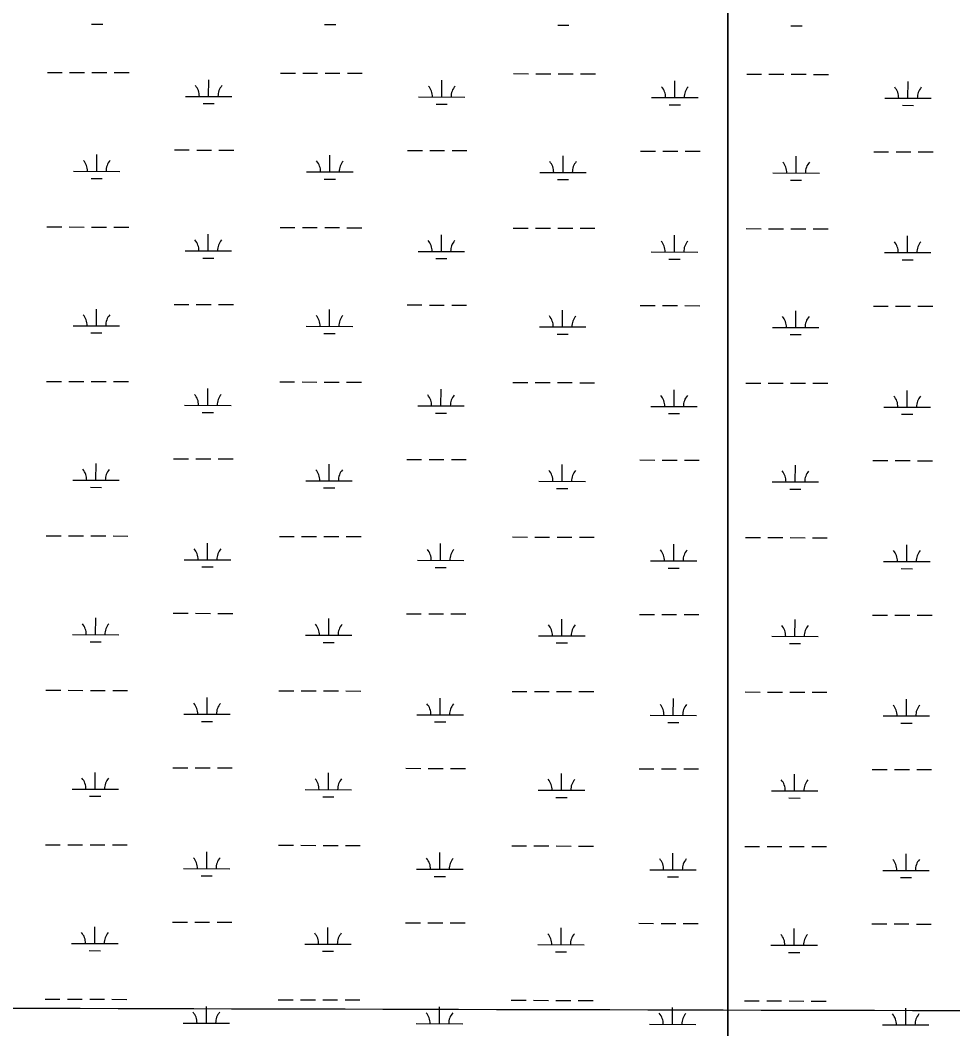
# Model space of a CAD drawing. Extents: x 3172297 to 3210190, y 958463 to 983887.
# Drawn here: x 3189885 to 3191893, y 975965 to 978138 of the extents above; entities that cross this region are included whole.
import ezdxf

# ---------------------------------------------------------------- set-up
doc = ezdxf.new("R2010")
doc.units = 0
for name, color, linetype in [('V-GRID-MAJR', 7, 'Continuous'), ('V-SITE-VEGE', 7, 'Continuous'), ('V-WETL-SWMP', 7, 'Continuous')]:
    doc.layers.add(name, color=color, linetype=linetype)

msp = doc.modelspace()

# ---------------------------------------------------------------- linework, layer by layer
at = {"layer": 'V-GRID-MAJR'}
msp.add_spline([(3176574.9, 976046.2), (3181787.8, 976031.4), (3187000.7, 976017.3), (3192213.6, 976004.1), (3197426.5, 975991.6), (3202639.4, 975979.8), (3207852.4, 975968.8)], degree=3, dxfattribs=at)
at = {"layer": 'V-SITE-VEGE'}
for p, q in [((3191409, 982072.9), (3191409, 969946.3)), ((3191409, 969946.3), (3191409, 982072.9))]:
    msp.add_line(p, q, dxfattribs=at)
at = {"layer": 'V-WETL-SWMP'}
for p, q in [((3190038.8, 978129.8), (3190062.8, 978129.7)), ((3190540.7, 978128.6), (3190564.7, 978128.5)), ((3191042.6, 978127.3), (3191066.6, 978127.3)), ((3191544.5, 978126.1), (3191568.5, 978126)), ((3189943.7, 978025.4), (3189975.7, 978025.3)), ((3189991.7, 978025.3), (3190023.7, 978025.2)), ((3190039.7, 978025.2), (3190071.7, 978025.1)), ((3190087.7, 978025), (3190119.7, 978025)), ((3190290.9, 977973.8), (3190291, 978009.8)), ((3190445.6, 978024.2), (3190477.6, 978024.1)), ((3190493.6, 978024), (3190525.6, 978024)), ((3190541.6, 978023.9), (3190573.6, 978023.8)), ((3190589.6, 978023.8), (3190621.6, 978023.7)), ((3190792.8, 977972.6), (3190792.9, 978008.6)), ((3190947.5, 978022.9), (3190979.5, 978022.8)), ((3190995.5, 978022.8), (3191027.5, 978022.7)), ((3191043.5, 978022.7), (3191075.5, 978022.6)), ((3191091.5, 978022.6), (3191123.5, 978022.5)), ((3191449.4, 978021.7), (3191481.4, 978021.6)), ((3191497.4, 978021.6), (3191529.4, 978021.5)), ((3191545.4, 978021.4), (3191577.4, 978021.4)), ((3191593.4, 978021.3), (3191625.4, 978021.2)), ((3191294.7, 977971.3), (3191294.8, 978007.3)), ((3191796.6, 977970.1), (3191796.7, 978006.1)), ((3190240.9, 977973.9), (3190340.9, 977973.7)), ((3190742.8, 977972.7), (3190842.8, 977972.4)), ((3191244.7, 977971.4), (3191344.7, 977971.2)), ((3191746.6, 977970.2), (3191846.6, 977969.9)), ((3190278.9, 977958.4), (3190302.9, 977958.3)), ((3190780.8, 977957.2), (3190804.8, 977957.1)), ((3191282.7, 977955.9), (3191306.7, 977955.9)), ((3191784.6, 977954.7), (3191808.6, 977954.6)), ((3190217.2, 977858.5), (3190249.2, 977858.5)), ((3190265.2, 977858.4), (3190297.2, 977858.3)), ((3190313.2, 977858.3), (3190345.2, 977858.2)), ((3190719.1, 977857.3), (3190751.1, 977857.2)), ((3190767.1, 977857.2), (3190799.1, 977857.1)), ((3190815.1, 977857.1), (3190847.1, 977857)), ((3190050, 977812.5), (3190050.1, 977848.5)), ((3190551.9, 977811.3), (3190552, 977847.3)), ((3191053.9, 977810), (3191053.9, 977846)), ((3191221, 977856.1), (3191253, 977856)), ((3191269, 977855.9), (3191301, 977855.9)), ((3191317, 977855.8), (3191349, 977855.7)), ((3191555.8, 977808.8), (3191555.8, 977844.8)), ((3191722.9, 977854.8), (3191754.9, 977854.7)), ((3191770.9, 977854.7), (3191802.9, 977854.6)), ((3191818.9, 977854.6), (3191850.9, 977854.5)), ((3190000, 977812.7), (3190100, 977812.4)), ((3190038, 977797.1), (3190062, 977797.1)), ((3190501.9, 977811.4), (3190601.9, 977811.2)), ((3190539.9, 977795.9), (3190563.9, 977795.8)), ((3191003.9, 977810.2), (3191103.9, 977809.9)), ((3191041.8, 977794.6), (3191065.8, 977794.6)), ((3191505.8, 977808.9), (3191605.8, 977808.7)), ((3191543.7, 977793.4), (3191567.7, 977793.3)), ((3189942.9, 977692.7), (3189974.9, 977692.6)), ((3189990.9, 977692.6), (3190022.9, 977692.5)), ((3190038.9, 977692.5), (3190070.9, 977692.4)), ((3190086.9, 977692.4), (3190118.9, 977692.3)), ((3190444.8, 977691.5), (3190476.8, 977691.4)), ((3190492.8, 977691.4), (3190524.8, 977691.3)), ((3190540.8, 977691.2), (3190572.8, 977691.2)), ((3190588.8, 977691.1), (3190620.8, 977691)), ((3190946.7, 977690.2), (3190978.7, 977690.2)), ((3190994.7, 977690.1), (3191026.7, 977690)), ((3191042.7, 977690), (3191074.7, 977689.9)), ((3191090.7, 977689.9), (3191122.7, 977689.8)), ((3191448.6, 977689), (3191480.6, 977688.9)), ((3191496.6, 977688.9), (3191528.6, 977688.8)), ((3191544.6, 977688.8), (3191576.6, 977688.7)), ((3191592.6, 977688.6), (3191624.6, 977688.6)), ((3190290.1, 977641.1), (3190290.2, 977677.1)), ((3190792, 977639.9), (3190792.1, 977675.9)), ((3191293.9, 977638.6), (3191294, 977674.6)), ((3191795.8, 977637.4), (3191795.9, 977673.4)), ((3190240.1, 977641.2), (3190340.1, 977641)), ((3190742, 977640), (3190842, 977639.8)), ((3190278.1, 977625.7), (3190302.1, 977625.7)), ((3190780, 977624.5), (3190804, 977624.4)), ((3191243.9, 977638.8), (3191343.9, 977638.5)), ((3191281.9, 977623.2), (3191305.9, 977623.2)), ((3191745.8, 977637.5), (3191845.8, 977637.3)), ((3191783.8, 977622), (3191807.8, 977621.9)), ((3190049.2, 977479.9), (3190049.3, 977515.9)), ((3190216.4, 977525.9), (3190248.4, 977525.8)), ((3190264.4, 977525.8), (3190296.4, 977525.7)), ((3190312.4, 977525.6), (3190344.4, 977525.6)), ((3190551.1, 977478.6), (3190551.2, 977514.6)), ((3190718.3, 977524.6), (3190750.3, 977524.6)), ((3190766.3, 977524.5), (3190798.3, 977524.4)), ((3190814.3, 977524.4), (3190846.3, 977524.3)), ((3191053, 977477.4), (3191053.1, 977513.4)), ((3191220.2, 977523.4), (3191252.2, 977523.3)), ((3191268.2, 977523.3), (3191300.2, 977523.2)), ((3191316.2, 977523.2), (3191348.2, 977523.1)), ((3191554.9, 977476.1), (3191555, 977512.1)), ((3191722.1, 977522.1), (3191754.1, 977522.1)), ((3191770.1, 977522), (3191802.1, 977522)), ((3191818.1, 977521.9), (3191850.1, 977521.8)), ((3189999.2, 977480), (3190099.2, 977479.7)), ((3190501.1, 977478.7), (3190601.1, 977478.5)), ((3191003, 977477.5), (3191103, 977477.2)), ((3191504.9, 977476.3), (3191604.9, 977476)), ((3190037.2, 977464.5), (3190061.2, 977464.4)), ((3190539.1, 977463.2), (3190563.1, 977463.2)), ((3191041, 977462), (3191065, 977461.9)), ((3191542.9, 977460.7), (3191566.9, 977460.7)), ((3189942.1, 977360), (3189974.1, 977360)), ((3189990.1, 977359.9), (3190022.1, 977359.9)), ((3190038.1, 977359.8), (3190070.1, 977359.7)), ((3190086.1, 977359.7), (3190118.1, 977359.6)), ((3190444, 977358.8), (3190476, 977358.7)), ((3190492, 977358.7), (3190524, 977358.6)), ((3190540, 977358.6), (3190572, 977358.5)), ((3190588, 977358.5), (3190620, 977358.4)), ((3190945.9, 977357.6), (3190977.9, 977357.5)), ((3190993.9, 977357.4), (3191025.9, 977357.4)), ((3191041.9, 977357.3), (3191073.9, 977357.3)), ((3191089.9, 977357.2), (3191121.9, 977357.1)), ((3190289.3, 977308.4), (3190289.4, 977344.4)), ((3190791.2, 977307.2), (3190791.3, 977343.2)), ((3191293.1, 977306), (3191293.2, 977342)), ((3191447.8, 977356.3), (3191479.8, 977356.2)), ((3191495.8, 977356.2), (3191527.8, 977356.1)), ((3191543.8, 977356.1), (3191575.8, 977356)), ((3191591.8, 977356), (3191623.8, 977355.9)), ((3191795, 977304.7), (3191795.1, 977340.7)), ((3190239.3, 977308.6), (3190339.3, 977308.3)), ((3190277.2, 977293), (3190301.2, 977293)), ((3190741.2, 977307.3), (3190841.2, 977307.1)), ((3190779.1, 977291.8), (3190803.1, 977291.7)), ((3191243.1, 977306.1), (3191343.1, 977305.8)), ((3191745, 977304.8), (3191845, 977304.6)), ((3191281, 977290.6), (3191305, 977290.5)), ((3191782.9, 977289.3), (3191806.9, 977289.3)), ((3190048.4, 977147.2), (3190048.5, 977183.2)), ((3190215.6, 977193.2), (3190247.6, 977193.1)), ((3190263.6, 977193.1), (3190295.6, 977193)), ((3190311.6, 977193), (3190343.6, 977192.9)), ((3190717.5, 977192), (3190749.5, 977191.9)), ((3190765.5, 977191.8), (3190797.5, 977191.8)), ((3190813.5, 977191.7), (3190845.5, 977191.6)), ((3191219.4, 977190.7), (3191251.4, 977190.6)), ((3191267.4, 977190.6), (3191299.4, 977190.5)), ((3191315.4, 977190.5), (3191347.4, 977190.4)), ((3191721.3, 977189.5), (3191753.3, 977189.4)), ((3191769.3, 977189.4), (3191801.3, 977189.3)), ((3191817.3, 977189.2), (3191849.3, 977189.2)), ((3190550.3, 977145.9), (3190550.4, 977181.9)), ((3191052.2, 977144.7), (3191052.3, 977180.7)), ((3191554.1, 977143.5), (3191554.2, 977179.5)), ((3189998.4, 977147.3), (3190098.4, 977147.1)), ((3190500.3, 977146.1), (3190600.3, 977145.8)), ((3191002.2, 977144.8), (3191102.2, 977144.6)), ((3191504.1, 977143.6), (3191604.1, 977143.3)), ((3190036.4, 977131.8), (3190060.4, 977131.7)), ((3190538.3, 977130.5), (3190562.3, 977130.5)), ((3191040.2, 977129.3), (3191064.2, 977129.2)), ((3191542.1, 977128.1), (3191566.1, 977128)), ((3189941.3, 977027.4), (3189973.3, 977027.3)), ((3189989.3, 977027.3), (3190021.3, 977027.2)), ((3190037.3, 977027.1), (3190069.3, 977027.1)), ((3190085.3, 977027), (3190117.3, 977026.9)), ((3190288.4, 976975.8), (3190288.5, 977011.8)), ((3190443.2, 977026.1), (3190475.2, 977026.1)), ((3190491.2, 977026), (3190523.2, 977025.9)), ((3190539.2, 977025.9), (3190571.2, 977025.8)), ((3190587.2, 977025.8), (3190619.2, 977025.7)), ((3190790.4, 976974.5), (3190790.4, 977010.5)), ((3190945.1, 977024.9), (3190977.1, 977024.8)), ((3190993.1, 977024.8), (3191025.1, 977024.7)), ((3191041.1, 977024.7), (3191073.1, 977024.6)), ((3191089.1, 977024.5), (3191121.1, 977024.5)), ((3191292.3, 976973.3), (3191292.3, 977009.3)), ((3191447, 977023.7), (3191479, 977023.6)), ((3191495, 977023.5), (3191527, 977023.5)), ((3191543, 977023.4), (3191575, 977023.3)), ((3191591, 977023.3), (3191623, 977023.2)), ((3191794.2, 976972.1), (3191794.3, 977008.1)), ((3190238.4, 976975.9), (3190338.4, 976975.7)), ((3190740.4, 976974.7), (3190840.4, 976974.4)), ((3191242.3, 976973.4), (3191342.3, 976973.2)), ((3191744.2, 976972.2), (3191844.2, 976971.9)), ((3190276.4, 976960.4), (3190300.4, 976960.3)), ((3190778.3, 976959.1), (3190802.3, 976959.1)), ((3191280.2, 976957.9), (3191304.2, 976957.8)), ((3191782.1, 976956.7), (3191806.1, 976956.6)), ((3190214.8, 976860.5), (3190246.8, 976860.4)), ((3190262.8, 976860.4), (3190294.8, 976860.3)), ((3190310.8, 976860.3), (3190342.8, 976860.2)), ((3190716.7, 976859.3), (3190748.7, 976859.2)), ((3190764.7, 976859.2), (3190796.7, 976859.1)), ((3190812.7, 976859), (3190844.7, 976859)), ((3191218.6, 976858), (3191250.6, 976858)), ((3191266.6, 976857.9), (3191298.6, 976857.8)), ((3191314.6, 976857.8), (3191346.6, 976857.7)), ((3190047.6, 976814.5), (3190047.7, 976850.5)), ((3190549.5, 976813.3), (3190549.6, 976849.3)), ((3191051.4, 976812), (3191051.5, 976848)), ((3191553.3, 976810.8), (3191553.4, 976846.8)), ((3191720.5, 976856.8), (3191752.5, 976856.7)), ((3191768.5, 976856.7), (3191800.5, 976856.6)), ((3191816.5, 976856.6), (3191848.5, 976856.5)), ((3189997.6, 976814.6), (3190097.6, 976814.4)), ((3190035.5, 976799.1), (3190059.5, 976799)), ((3190499.5, 976813.4), (3190599.5, 976813.1)), ((3190537.4, 976797.9), (3190561.4, 976797.8)), ((3191001.4, 976812.1), (3191101.4, 976811.9)), ((3191039.3, 976796.6), (3191063.3, 976796.6)), ((3191503.3, 976810.9), (3191603.3, 976810.7)), ((3191541.3, 976795.4), (3191565.3, 976795.3)), ((3189940.4, 976694.7), (3189972.4, 976694.6)), ((3189988.4, 976694.6), (3190020.4, 976694.5)), ((3190036.4, 976694.5), (3190068.4, 976694.4)), ((3190084.4, 976694.3), (3190116.4, 976694.3)), ((3190442.3, 976693.5), (3190474.3, 976693.4)), ((3190490.3, 976693.3), (3190522.3, 976693.3)), ((3190538.3, 976693.2), (3190570.3, 976693.1)), ((3190586.3, 976693.1), (3190618.3, 976693)), ((3190944.2, 976692.2), (3190976.2, 976692.1)), ((3190992.2, 976692.1), (3191024.2, 976692)), ((3191040.2, 976692), (3191072.2, 976691.9)), ((3191088.2, 976691.9), (3191120.2, 976691.8)), ((3191446.2, 976691), (3191478.2, 976690.9)), ((3191494.2, 976690.9), (3191526.2, 976690.8)), ((3191542.2, 976690.7), (3191574.2, 976690.7)), ((3191590.2, 976690.6), (3191622.2, 976690.5)), ((3190287.6, 976643.1), (3190287.7, 976679.1)), ((3190789.5, 976641.9), (3190789.6, 976677.9)), ((3191291.4, 976640.6), (3191291.5, 976676.6)), ((3191793.3, 976639.4), (3191793.4, 976675.4)), ((3190237.6, 976643.2), (3190337.6, 976643)), ((3190739.5, 976642), (3190839.5, 976641.7)), ((3191241.4, 976640.7), (3191341.4, 976640.5)), ((3190275.6, 976627.7), (3190299.6, 976627.6)), ((3190777.5, 976626.5), (3190801.5, 976626.4)), ((3191279.4, 976625.2), (3191303.4, 976625.2)), ((3191743.3, 976639.5), (3191843.3, 976639.3)), ((3191781.3, 976624), (3191805.3, 976623.9)), ((3190046.7, 976481.8), (3190046.8, 976517.8)), ((3190213.9, 976527.9), (3190245.9, 976527.8)), ((3190261.9, 976527.7), (3190293.9, 976527.7)), ((3190309.9, 976527.6), (3190341.9, 976527.5)), ((3190548.7, 976480.6), (3190548.7, 976516.6)), ((3190715.8, 976526.6), (3190747.8, 976526.5)), ((3190763.8, 976526.5), (3190795.8, 976526.4)), ((3190811.8, 976526.4), (3190843.8, 976526.3)), ((3191050.6, 976479.4), (3191050.7, 976515.4)), ((3191217.7, 976525.4), (3191249.7, 976525.3)), ((3191265.7, 976525.2), (3191297.7, 976525.2)), ((3191313.7, 976525.1), (3191345.7, 976525.1)), ((3191552.5, 976478.1), (3191552.6, 976514.1)), ((3191719.6, 976524.1), (3191751.6, 976524)), ((3191767.6, 976524), (3191799.6, 976523.9)), ((3191815.6, 976523.9), (3191847.6, 976523.8)), ((3189996.8, 976482), (3190096.7, 976481.7)), ((3190034.7, 976466.4), (3190058.7, 976466.4)), ((3190498.7, 976480.7), (3190598.7, 976480.5)), ((3191000.6, 976479.5), (3191100.6, 976479.2)), ((3191502.5, 976478.2), (3191602.5, 976478)), ((3190536.6, 976465.2), (3190560.6, 976465.1)), ((3191038.5, 976464), (3191062.5, 976463.9)), ((3191540.4, 976462.7), (3191564.4, 976462.6)), ((3189939.6, 976362), (3189971.6, 976361.9)), ((3189987.6, 976361.9), (3190019.6, 976361.8)), ((3190035.6, 976361.8), (3190067.6, 976361.7)), ((3190083.6, 976361.7), (3190115.6, 976361.6)), ((3190441.5, 976360.8), (3190473.5, 976360.7)), ((3190489.5, 976360.7), (3190521.5, 976360.6)), ((3190537.5, 976360.5), (3190569.5, 976360.5)), ((3190585.5, 976360.4), (3190617.5, 976360.4)), ((3190943.4, 976359.5), (3190975.4, 976359.5)), ((3190991.4, 976359.4), (3191023.4, 976359.3)), ((3191039.4, 976359.3), (3191071.4, 976359.2)), ((3191087.4, 976359.2), (3191119.4, 976359.1)), ((3191445.3, 976358.3), (3191477.3, 976358.2)), ((3191493.3, 976358.2), (3191525.3, 976358.1)), ((3191541.3, 976358.1), (3191573.3, 976358)), ((3191589.3, 976357.9), (3191621.3, 976357.9)), ((3190286.8, 976310.4), (3190286.9, 976346.4)), ((3190788.7, 976309.2), (3190788.8, 976345.2)), ((3191290.6, 976307.9), (3191290.7, 976343.9)), ((3191792.5, 976306.7), (3191792.6, 976342.7)), ((3190236.8, 976310.6), (3190336.8, 976310.3)), ((3190274.8, 976295), (3190298.8, 976295)), ((3190738.7, 976309.3), (3190838.7, 976309.1)), ((3190776.7, 976293.8), (3190800.7, 976293.7)), ((3191240.6, 976308.1), (3191340.6, 976307.8)), ((3191278.6, 976292.5), (3191302.6, 976292.5)), ((3191742.5, 976306.8), (3191842.5, 976306.6)), ((3191780.5, 976291.3), (3191804.5, 976291.2)), ((3190045.9, 976149.2), (3190046, 976185.2)), ((3190213.1, 976195.2), (3190245.1, 976195.1)), ((3190261.1, 976195.1), (3190293.1, 976195)), ((3190309.1, 976194.9), (3190341.1, 976194.9)), ((3190547.8, 976147.9), (3190547.9, 976183.9)), ((3190715, 976193.9), (3190747, 976193.9)), ((3190763, 976193.8), (3190795, 976193.7)), ((3190811, 976193.7), (3190843, 976193.6)), ((3191216.9, 976192.7), (3191248.9, 976192.6)), ((3191264.9, 976192.6), (3191296.9, 976192.5)), ((3191312.9, 976192.5), (3191344.9, 976192.4)), ((3191718.8, 976191.5), (3191750.8, 976191.4)), ((3191766.8, 976191.3), (3191798.8, 976191.3)), ((3191814.8, 976191.2), (3191846.8, 976191.1)), ((3191049.7, 976146.7), (3191049.8, 976182.7)), ((3191551.6, 976145.4), (3191551.7, 976181.4)), ((3189995.9, 976149.3), (3190095.9, 976149)), ((3190497.8, 976148), (3190597.8, 976147.8)), ((3190999.7, 976146.8), (3191099.7, 976146.6)), ((3191501.6, 976145.6), (3191601.6, 976145.3)), ((3190033.9, 976133.8), (3190057.9, 976133.7)), ((3190535.8, 976132.5), (3190559.8, 976132.5)), ((3191037.7, 976131.3), (3191061.7, 976131.2)), ((3191539.6, 976130), (3191563.6, 976130)), ((3189938.8, 976029.4), (3189970.8, 976029.3)), ((3189986.8, 976029.2), (3190018.8, 976029.2)), ((3190034.8, 976029.1), (3190066.8, 976029)), ((3190082.8, 976029), (3190114.8, 976028.9)), ((3190286, 975977.8), (3190286.1, 976013.8)), ((3190440.7, 976028.1), (3190472.7, 976028)), ((3190488.7, 976028), (3190520.7, 976027.9)), ((3190536.7, 976027.9), (3190568.7, 976027.8)), ((3190584.7, 976027.8), (3190616.7, 976027.7)), ((3190787.9, 975976.5), (3190788, 976012.5)), ((3190942.6, 976026.9), (3190974.6, 976026.8)), ((3190990.6, 976026.8), (3191022.6, 976026.7)), ((3191038.6, 976026.6), (3191070.6, 976026.6)), ((3191086.6, 976026.5), (3191118.6, 976026.4)), ((3191289.8, 975975.3), (3191289.9, 976011.3)), ((3191444.5, 976025.6), (3191476.5, 976025.6)), ((3191492.5, 976025.5), (3191524.5, 976025.4)), ((3191540.5, 976025.4), (3191572.5, 976025.3)), ((3191588.5, 976025.3), (3191620.5, 976025.2)), ((3191791.7, 975974), (3191791.8, 976010)), ((3190236, 975977.9), (3190336, 975977.6)), ((3190737.9, 975976.6), (3190837.9, 975976.4)), ((3191239.8, 975975.4), (3191339.8, 975975.1)), ((3191741.7, 975974.2), (3191841.7, 975973.9))]:
    msp.add_line(p, q, dxfattribs=at)
for centre, start, end in [((3190235.7, 977974.4), 359.0865, 40.6302), ((3190346.2, 977974.1), 139.0865, 180.6302), ((3190737.6, 977973.2), 359.0865, 40.6302), ((3190848.1, 977972.9), 139.0865, 180.6302), ((3191239.5, 977971.9), 359.0865, 40.6302), ((3191350, 977971.7), 139.0865, 180.6302), ((3191741.4, 977970.7), 359.0865, 40.6302), ((3191851.9, 977970.4), 139.0865, 180.6302), ((3189994.8, 977813.1), 359.0865, 40.6302), ((3190105.3, 977812.9), 139.0865, 180.6302), ((3190496.7, 977811.9), 359.0865, 40.6302), ((3190607.2, 977811.6), 139.0865, 180.6302), ((3190998.6, 977810.7), 359.0865, 40.6302), ((3191109.1, 977810.4), 139.0865, 180.6302), ((3191500.5, 977809.4), 359.0865, 40.6302), ((3191611, 977809.1), 139.0865, 180.6302), ((3190234.8, 977641.7), 359.0865, 40.6302), ((3190345.3, 977641.5), 139.0865, 180.6302), ((3190736.8, 977640.5), 359.0865, 40.6302), ((3190847.2, 977640.2), 139.0865, 180.6302), ((3191238.7, 977639.3), 359.0865, 40.6302), ((3191349.1, 977639), 139.0865, 180.6302), ((3191740.6, 977638), 359.0865, 40.6302), ((3191851.1, 977637.7), 139.0865, 180.6302), ((3189994, 977480.5), 359.0865, 40.6302), ((3190104.5, 977480.2), 139.0865, 180.6302), ((3190495.9, 977479.2), 359.0865, 40.6302), ((3190606.4, 977479), 139.0865, 180.6302), ((3190997.8, 977478), 359.0865, 40.6302), ((3191108.3, 977477.7), 139.0865, 180.6302), ((3191499.7, 977476.7), 359.0865, 40.6302), ((3191610.2, 977476.5), 139.0865, 180.6302), ((3190234, 977309.1), 359.0865, 40.6302), ((3190344.5, 977308.8), 139.0865, 180.6302), ((3190735.9, 977307.8), 359.0865, 40.6302), ((3190846.4, 977307.5), 139.0865, 180.6302), ((3191237.8, 977306.6), 359.0865, 40.6302), ((3191348.3, 977306.3), 139.0865, 180.6302), ((3191739.7, 977305.3), 359.0865, 40.6302), ((3191850.2, 977305.1), 139.0865, 180.6302), ((3189993.2, 977147.8), 359.0865, 40.6302), ((3190103.6, 977147.5), 139.0865, 180.6302), ((3190495.1, 977146.6), 359.0865, 40.6302), ((3190605.5, 977146.3), 139.0865, 180.6302), ((3190997, 977145.3), 359.0865, 40.6302), ((3191107.5, 977145), 139.0865, 180.6302), ((3191498.9, 977144.1), 359.0865, 40.6302), ((3191609.4, 977143.8), 139.0865, 180.6302), ((3190233.2, 976976.4), 359.0865, 40.6302), ((3190343.7, 976976.1), 139.0865, 180.6302), ((3190735.1, 976975.1), 359.0865, 40.6302), ((3190845.6, 976974.9), 139.0865, 180.6302), ((3191237, 976973.9), 359.0865, 40.6302), ((3191347.5, 976973.6), 139.0865, 180.6302), ((3191738.9, 976972.7), 359.0865, 40.6302), ((3191849.4, 976972.4), 139.0865, 180.6302), ((3189992.3, 976815.1), 359.0865, 40.6302), ((3190102.8, 976814.8), 139.0865, 180.6302), ((3190494.2, 976813.9), 359.0865, 40.6302), ((3190604.7, 976813.6), 139.0865, 180.6302), ((3190996.1, 976812.6), 359.0865, 40.6302), ((3191106.6, 976812.4), 139.0865, 180.6302), ((3191498.1, 976811.4), 359.0865, 40.6302), ((3191608.5, 976811.1), 139.0865, 180.6302), ((3190232.4, 976643.7), 359.0865, 40.6302), ((3190342.9, 976643.4), 139.0865, 180.6302), ((3190734.3, 976642.5), 359.0865, 40.6302), ((3190844.8, 976642.2), 139.0865, 180.6302), ((3191236.2, 976641.2), 359.0865, 40.6302), ((3191346.7, 976641), 139.0865, 180.6302), ((3191738.1, 976640), 359.0865, 40.6302), ((3191848.6, 976639.7), 139.0865, 180.6302), ((3189991.5, 976482.4), 359.0865, 40.6302), ((3190102, 976482.2), 139.0865, 180.6302), ((3190493.4, 976481.2), 359.0865, 40.6302), ((3190603.9, 976480.9), 139.0865, 180.6302), ((3190995.3, 976480), 359.0865, 40.6302), ((3191105.8, 976479.7), 139.0865, 180.6302), ((3191497.2, 976478.7), 359.0865, 40.6302), ((3191607.7, 976478.4), 139.0865, 180.6302), ((3190231.6, 976311), 359.0865, 40.6302), ((3190342, 976310.8), 139.0865, 180.6302), ((3190733.5, 976309.8), 359.0865, 40.6302), ((3190843.9, 976309.5), 139.0865, 180.6302), ((3191235.4, 976308.6), 359.0865, 40.6302), ((3191345.9, 976308.3), 139.0865, 180.6302), ((3191737.3, 976307.3), 359.0865, 40.6302), ((3191847.8, 976307), 139.0865, 180.6302), ((3189990.7, 976149.8), 359.0865, 40.6302), ((3190101.2, 976149.5), 139.0865, 180.6302), ((3190492.6, 976148.5), 359.0865, 40.6302), ((3190603.1, 976148.3), 139.0865, 180.6302), ((3190994.5, 976147.3), 359.0865, 40.6302), ((3191105, 976147), 139.0865, 180.6302), ((3191496.4, 976146), 359.0865, 40.6302), ((3191606.9, 976145.8), 139.0865, 180.6302), ((3190230.7, 975978.4), 359.0865, 40.6302), ((3190341.2, 975978.1), 139.0865, 180.6302), ((3190732.6, 975977.1), 359.0865, 40.6302), ((3190843.1, 975976.8), 139.0865, 180.6302), ((3191234.5, 975975.9), 359.0865, 40.6302), ((3191345, 975975.6), 139.0865, 180.6302), ((3191736.5, 975974.6), 359.0865, 40.6302), ((3191846.9, 975974.4), 139.0865, 180.6302)]:
    msp.add_arc(centre, 35.2, start, end, dxfattribs=at)

doc.saveas('drawing.dxf')
